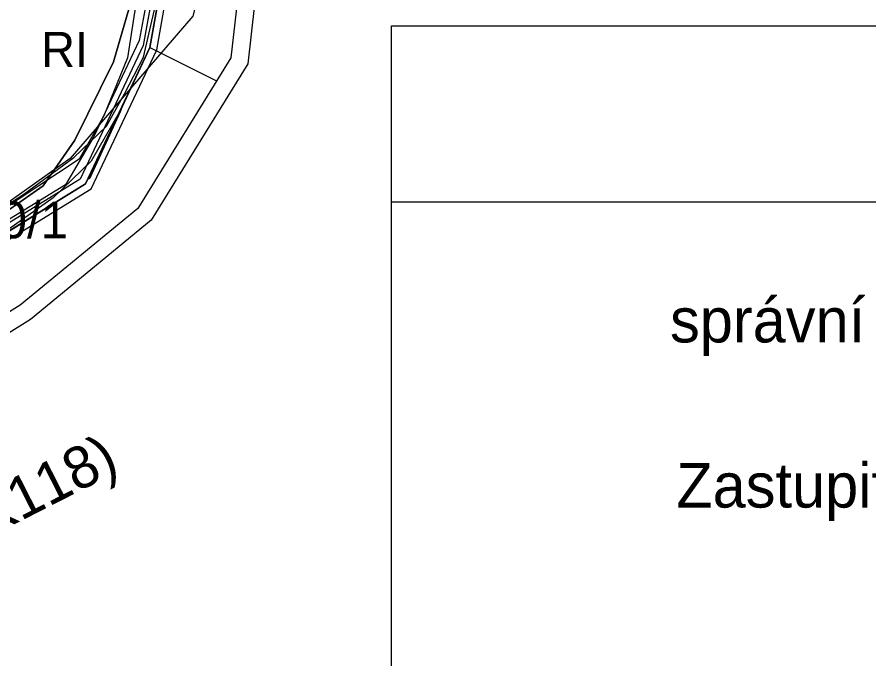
# Model space of a CAD drawing. Extents: x -758499 to -754160, y -1175205 to -1172032.
# Drawn here: x -755392.5 to -755149.3, y -1174656.2 to -1174473 of the extents above; entities that cross this region are included whole.
import ezdxf

# ---------------------------------------------------------------- set-up
doc = ezdxf.new("R2010")
doc.units = 0
for name, color, linetype in [('A040_Les50_p', 7, 'Continuous'), ('A041_BPEJ_p', 7, 'Continuous'), ('A051_QAZ_p', 7, 'Continuous'), ('A053_ZvlPovoden_p', 7, 'Continuous'), ('D cyklocesty NÁVRH', 7, 'Continuous'), ('D pěší NÁVRH', 7, 'Continuous'), ('HRANICE zastavěného území', 7, 'Continuous'), ('HRANICE zastavěného území - podbarvení', 7, 'Continuous'), ('HRANICE řešeného území', 7, 'Continuous'), ('indexy RZV_TYP_1', 7, 'Continuous'), ('lávka_most', 7, 'Continuous'), ('PLOCHY NZt zeměděl-trvalý travní porost', 7, 'Continuous'), ('PLOCHY RI rekreace-stavby pro rodinnou rekreaci', 7, 'Continuous'), ('PLOCHY VV vodní a vodohospodářské', 7, 'Continuous'), ('protipovodňová opatření - ochranná hrázka NÁVRH', 7, 'Continuous'), ('VPO RO retenční opatření - plochy', 7, 'Continuous'), ('vrstevnice', 7, 'Continuous'), ('ÚSES LBC jako součást RBK', 7, 'Continuous'), ('ÚSES NBK funkční', 7, 'Continuous')]:
    doc.layers.add(name, color=color, linetype=linetype)

msp = doc.modelspace()

# ---------------------------------------------------------------- linework, layer by layer
at = {"layer": 'A040_Les50_p'}
msp.add_lwpolyline([(-755329.02, -1174419.47), (-755342.32, -1174472.69), (-755377.37, -1174513.32), (-755437.82, -1174556.23), (-755525.93, -1174594.49), (-755575.79, -1174615.79), (-755604.27, -1174621.49), (-755633.86, -1174618.87)], dxfattribs=at)
at = {"layer": 'A041_BPEJ_p'}
for p, q in [((-755350.74, -1174460.34), (-755354.56, -1174481.69)), ((-755354.56, -1174481.69), (-755350.74, -1174460.34)), ((-755354.56, -1174481.69), (-755362.63, -1174498.8)), ((-755362.63, -1174498.8), (-755354.56, -1174481.69)), ((-755362.63, -1174498.8), (-755363.04, -1174500)), ((-755363.04, -1174500), (-755362.63, -1174498.8)), ((-755363.04, -1174500), (-755371.75, -1174518.93)), ((-755371.75, -1174518.93), (-755363.04, -1174500)), ((-755372.91, -1174520.59), (-755401.54, -1174538.16)), ((-755401.54, -1174538.16), (-755372.91, -1174520.59)), ((-755372.28, -1174519.26), (-755372.91, -1174520.59)), ((-755372.91, -1174520.59), (-755372.28, -1174519.26)), ((-755371.75, -1174518.93), (-755372.28, -1174519.26)), ((-755372.28, -1174519.26), (-755371.75, -1174518.93))]:
    msp.add_line(p, q, dxfattribs=at)
msp.add_lwpolyline([(-755401.4, -1174188.86), (-755400, -1174182.1), (-755370.6, -1174183), (-755354.77, -1174198.43), (-755353.23, -1174199.93), (-755347.6, -1174205.42), (-755334.1, -1174240), (-755335, -1174270), (-755337, -1174292), (-755335.2, -1174334.4), (-755333.7, -1174371), (-755327.4, -1174436.25), (-755327.7, -1174451.2), (-755331.5, -1174484.6), (-755358, -1174527.6), (-755391.6, -1174555.2), (-755453.6, -1174593.85), (-755560.8, -1174636.15), (-755631.63, -1174647.33), (-755630.09, -1174668.69), (-755635.72, -1174669.14), (-755622.6, -1174724.27)], dxfattribs=at)
at = {"layer": 'A051_QAZ_p'}
for p, q in [((-755357.79, -1174464.3), (-755360.98, -1174484.57)), ((-755360.98, -1174484.57), (-755367.75, -1174501.11)), ((-755367.75, -1174501.11), (-755374.76, -1174513.48)), ((-755374.76, -1174513.48), (-755447.99, -1174561.88))]:
    msp.add_line(p, q, dxfattribs=at)
at = {"layer": 'A053_ZvlPovoden_p'}
msp.add_lwpolyline([(-755400, -1174182.1), (-755370.6, -1174183), (-755354.77, -1174198.43), (-755353.23, -1174199.93), (-755347.6, -1174205.42), (-755334.1, -1174240), (-755335, -1174270), (-755337, -1174292), (-755335.2, -1174334.4), (-755333.7, -1174371), (-755327.4, -1174436.25), (-755327.7, -1174451.2), (-755331.5, -1174484.6), (-755358, -1174527.6), (-755391.6, -1174555.2), (-755453.6, -1174593.85)], dxfattribs=at)
at = {"layer": 'D cyklocesty NÁVRH'}
msp.add_lwpolyline([(-755350.99, -1174441.08), (-755354.47, -1174462.83), (-755357.66, -1174479.64), (-755370.56, -1174507.04), (-755378.64, -1174520.84), (-755434.59, -1174555.05), (-755482.78, -1174575.56), (-755503.94, -1174586), (-755526.12, -1174593.82), (-755552.84, -1174605.55), (-755585.15, -1174615.19)], dxfattribs=at)
at = {"layer": 'D pěší NÁVRH'}
msp.add_lwpolyline([(-755350.99, -1174441.08), (-755354.47, -1174462.83), (-755357.66, -1174479.64), (-755370.56, -1174507.04), (-755378.64, -1174520.84), (-755434.59, -1174555.05), (-755482.78, -1174575.56), (-755503.94, -1174586), (-755526.12, -1174593.82), (-755552.84, -1174605.55), (-755585.15, -1174615.19)], dxfattribs=at)
at = {"layer": 'HRANICE zastavěného území'}
msp.add_lwpolyline([(-755358.21, -1174462.45), (-755364.94, -1174485.75), (-755376.02, -1174508.08), (-755385.04, -1174521.15), (-755399.41, -1174531.11)], dxfattribs=at)
at = {"layer": 'HRANICE zastavěného území - podbarvení'}
msp.add_lwpolyline([(-755358.21, -1174462.45), (-755364.94, -1174485.75), (-755376.02, -1174508.08), (-755385.04, -1174521.15), (-755399.41, -1174531.11)], dxfattribs=at)
at = {"layer": 'HRANICE řešeného území'}
for points in [[(-755404.04, -1174176.97), (-755368.5, -1174178.06), (-755351.28, -1174194.85), (-755349.74, -1174196.35), (-755343.34, -1174202.59), (-755329.07, -1174239.13), (-755330.01, -1174270.3), (-755331.99, -1174292.12), (-755330.2, -1174334.19), (-755328.71, -1174370.66), (-755322.4, -1174436.06), (-755322.71, -1174451.53), (-755326.66, -1174486.27), (-755354.18, -1174530.93), (-755388.68, -1174559.27), (-755451.34, -1174598.33)], [(-755400, -1174182.1), (-755370.6, -1174183), (-755354.77, -1174198.43), (-755353.23, -1174199.93), (-755347.6, -1174205.42), (-755334.1, -1174240), (-755335, -1174270), (-755337, -1174292), (-755335.2, -1174334.4), (-755333.7, -1174371), (-755327.4, -1174436.25), (-755327.7, -1174451.2), (-755331.5, -1174484.6), (-755358, -1174527.6), (-755391.6, -1174555.2), (-755453.6, -1174593.85)]]:
    msp.add_lwpolyline(points, dxfattribs=at)
at = {"layer": 'lávka_most'}
for p, q in [((-755285.58, -1174921.49), (-755285.58, -1174475.49)), ((-755285.58, -1174475.49), (-754281.75, -1174475.49)), ((-755285.58, -1174525.68), (-754281.75, -1174525.68))]:
    msp.add_line(p, q, dxfattribs=at)
at = {"layer": 'PLOCHY NZt zeměděl-trvalý travní porost'}
msp.add_lwpolyline([(-755399.41, -1174531.11), (-755385.04, -1174521.15), (-755376.02, -1174508.08), (-755364.94, -1174485.75), (-755358.21, -1174462.45), (-755355.85, -1174444.2), (-755354.64, -1174435.42), (-755348.37, -1174427.5), (-755348.79, -1174414.01), (-755349.25, -1174399.23), (-755346.6, -1174414.58), (-755346.2, -1174416.89), (-755347.38, -1174428.16), (-755350.74, -1174460.34), (-755354.56, -1174481.69), (-755372.91, -1174520.59), (-755401.54, -1174538.16)], dxfattribs=at)
at = {"layer": 'PLOCHY RI rekreace-stavby pro rodinnou rekreaci'}
msp.add_lwpolyline([(-755398.2, -1174424.13), (-755391.11, -1174408.48), (-755371.35, -1174417.68), (-755370.58, -1174418.04), (-755368.22, -1174419.14), (-755365.14, -1174420.33), (-755362.71, -1174421.27), (-755361.08, -1174422.64), (-755358.94, -1174424.55), (-755357.03, -1174426.53), (-755356.36, -1174427.56), (-755355.52, -1174428.86), (-755354.86, -1174430.43), (-755354.56, -1174431.83), (-755354.37, -1174434.11), (-755354.64, -1174435.42), (-755355.85, -1174444.2), (-755358.21, -1174462.45), (-755364.94, -1174485.75), (-755376.02, -1174508.08), (-755385.04, -1174521.15), (-755399.41, -1174531.11)], dxfattribs=at)
at = {"layer": 'PLOCHY VV vodní a vodohospodářské'}
for points in [[(-755400, -1174182.1), (-755370.6, -1174183), (-755354.77, -1174198.43), (-755353.23, -1174199.93), (-755347.6, -1174205.42), (-755334.1, -1174240), (-755335, -1174270), (-755337, -1174292), (-755335.2, -1174334.4), (-755333.7, -1174371), (-755327.4, -1174436.25), (-755327.7, -1174451.2), (-755331.5, -1174484.6), (-755358, -1174527.6), (-755391.6, -1174555.2), (-755453.6, -1174593.85)], [(-755401.54, -1174538.16), (-755372.91, -1174520.59), (-755354.56, -1174481.69), (-755350.74, -1174460.34)]]:
    msp.add_lwpolyline(points, dxfattribs=at)
at = {"layer": 'protipovodňová opatření - ochranná hrázka NÁVRH'}
msp.add_lwpolyline([(-755348.73, -1174375.69), (-755347.39, -1174428.25), (-755350.74, -1174460.34), (-755354.56, -1174481.69), (-755372.91, -1174520.59), (-755424.11, -1174552), (-755442, -1174562.96), (-755483.34, -1174578.53), (-755505.9, -1174588.09), (-755526.35, -1174595.79), (-755552.84, -1174605.55), (-755585.47, -1174613.21)], dxfattribs=at)
at = {"layer": 'VPO RO retenční opatření - plochy'}
for points in [[(-755350.73, -1174375.74), (-755349.39, -1174428.17), (-755352.72, -1174460.06), (-755356.48, -1174481.08), (-755374.46, -1174519.2), (-755425.16, -1174550.29)], [(-755423.06, -1174553.71), (-755371.36, -1174521.98), (-755352.64, -1174482.3), (-755348.76, -1174460.62), (-755345.39, -1174428.33), (-755346.73, -1174375.64)]]:
    msp.add_lwpolyline(points, dxfattribs=at)
at = {"layer": 'vrstevnice'}
for p, q in [((-755356.36, -1174484.42), (-755353.07, -1174470.08)), ((-755356.36, -1174484.42), (-755353.07, -1174470.08)), ((-755361.86, -1174494.91), (-755356.36, -1174484.42)), ((-755361.86, -1174494.91), (-755356.36, -1174484.42)), ((-755366.99, -1174504.1), (-755361.86, -1174494.91)), ((-755366.99, -1174504.1), (-755361.86, -1174494.91)), ((-755376.25, -1174513.05), (-755366.99, -1174504.1)), ((-755376.25, -1174513.05), (-755366.99, -1174504.1)), ((-755390.57, -1174523.55), (-755376.25, -1174513.05)), ((-755390.57, -1174523.55), (-755376.25, -1174513.05)), ((-755404.89, -1174532.58), (-755390.57, -1174523.55)), ((-755404.89, -1174532.58), (-755390.57, -1174523.55))]:
    msp.add_line(p, q, dxfattribs=at)
at = {"layer": 'ÚSES LBC jako součást RBK'}
for p, q in [((-755350.74, -1174460.34), (-755354.56, -1174481.69)), ((-755354.56, -1174481.69), (-755335.52, -1174491.12))]:
    msp.add_line(p, q, dxfattribs=at)
at = {"layer": 'ÚSES NBK funkční'}
for p, q in [((-755354.56, -1174481.69), (-755363.3, -1174500.22)), ((-755363.3, -1174500.22), (-755371.37, -1174514.11)), ((-755371.37, -1174514.11), (-755382.2, -1174524.54)), ((-755382.2, -1174524.54), (-755401.54, -1174538.16))]:
    msp.add_line(p, q, dxfattribs=at)

# ---------------------------------------------------------------- texts
at = {"layer": 'A041_BPEJ_p'}
msp.add_text('55600/1', height=10.5, dxfattribs=at).set_placement((-755428.7, -1174536.1))
at = {"layer": 'indexy RZV_TYP_1'}
msp.add_text('RI', height=10, dxfattribs=at).set_placement((-755385.61, -1174487.19))
at = {"layer": 'lávka_most'}
for s, p in [('správní orgán, který poslední změnu ÚP vydal:', (-755206.09, -1174565.82)), ('Zastupitelstvo obce Plav', (-755204.31, -1174612.95))]:
    msp.add_text(s, height=12.7035, dxfattribs=at).set_placement(p)
at = {"layer": 'ÚSES NBK funkční'}
msp.add_text('(Červené blato-K118)', height=12, rotation=26.9685, dxfattribs=at).set_placement((-755499.55, -1174671.83))

doc.saveas('drawing.dxf')
